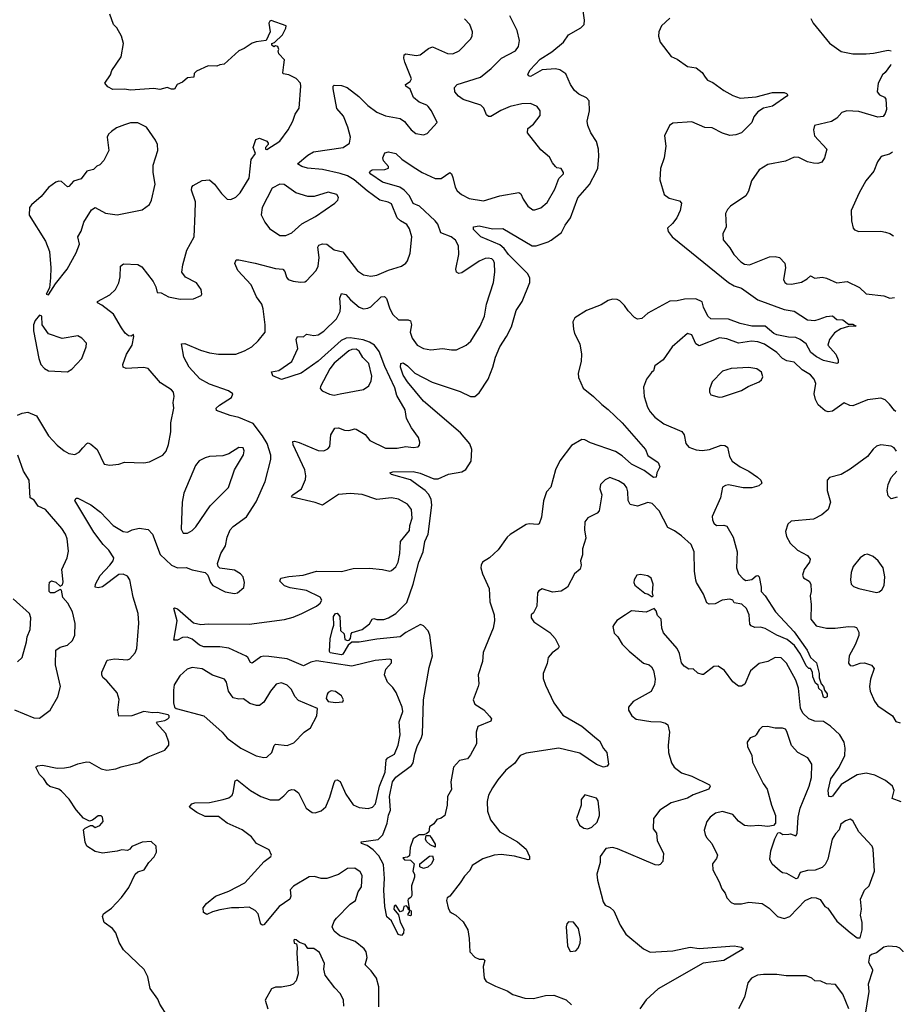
# Model space of a CAD drawing. Extents: x 2057697 to 2160550, y 827490 to 1016834.
# Tile 477 of 509: x 2137939 to 2143969, y 969287 to 976008. Entities that reach past the tile are written whole.
import ezdxf

# ---------------------------------------------------------------- set-up
doc = ezdxf.new("R2010")
doc.units = 0

msp = doc.modelspace()

# ---------------------------------------------------------------- linework, layer by layer
at = {"layer": '0CON20XD'}
for points in [[(2140525, 969897.5), (2140535, 969847.5), (2140559.5, 969799.5), (2140558.8, 969771.2), (2140545, 969756.2), (2140522.7, 969762.7), (2140475, 969856.7), (2140444.1, 969884.1), (2140430, 969955), (2140424.5, 970065), (2140429.1, 970145), (2140421.5, 970241.5), (2140389.8, 970299.8), (2140351.8, 970341.8), (2140310.3, 970370.3), (2140272.5, 970385), (2140270, 970395), (2140385, 970412), (2140416.2, 970443.8), (2140446.8, 970523.2), (2140455, 970576.7), (2140468.9, 970611.1), (2140462.3, 970705), (2140483.7, 970805), (2140505, 970837.3), (2140613.7, 970916.3), (2140623.1, 970935), (2140635.8, 970995.8), (2140654.2, 971054.2), (2140679.5, 971100.5), (2140688.5, 971131.5), (2140694.6, 971365.4), (2140733.8, 971585), (2140755.8, 971665), (2140736.8, 971806.8), (2140726.6, 971836.6), (2140695, 971870.5), (2140675, 971878.8), (2140575, 971823.8), (2140535, 971794.6), (2140375, 971780), (2140255, 971758.1), (2140205, 971758), (2140180.9, 971739.1), (2140145, 971676.4), (2140135, 971672.9), (2140056.7, 971685), (2140052.5, 971695), (2140058.3, 971781.7), (2140073, 971847), (2140082.5, 971875), (2140081.2, 971935), (2140094.3, 971955), (2140105, 971956.5), (2140122.9, 971935), (2140128.5, 971838.5), (2140152.2, 971815), (2140158, 971778), (2140175, 971770.4), (2140187.8, 971772.2), (2140196.6, 971783.4), (2140200.8, 971815), (2140208.8, 971825), (2140275, 971846.2), (2140325.5, 971884.5), (2140345, 971916.7), (2140355, 971921.2), (2140375, 971913.8), (2140424.1, 971914.1), (2140455, 971924), (2140505.5, 971954.5), (2140581.1, 972028.9), (2140623.9, 972155), (2140662.7, 972305), (2140692.5, 972375), (2140704.7, 972445), (2140726.3, 972495), (2140751.4, 972695), (2140745.8, 972735), (2140728.3, 972768.3), (2140705.3, 972795), (2140659.2, 972829.2), (2140605, 972867.2), (2140475, 972903.8), (2140464.3, 972915.7), (2140485, 972921.9), (2140625, 972922.7), (2140672.3, 972912.3), (2140764.7, 972874.7), (2140795, 972874.7), (2140865, 972905.9), (2140955, 972922.3), (2140982.7, 972937.3), (2141020, 972995), (2141023.5, 973075), (2141011.7, 973111.7), (2140948, 973188), (2140695, 973404.3), (2140585, 973535.5), (2140555, 973581.4), (2140537.5, 973635), (2140538.8, 973661.2), (2140555, 973665.8), (2140585, 973645.7), (2140635.5, 973595.5), (2140753.9, 973533.9), (2140945, 973469.6), (2141015, 973435.5), (2141045, 973436.7), (2141075, 973460.5), (2141135.3, 973555), (2141168.2, 973635), (2141185.3, 973705), (2141216, 973774), (2141261.8, 973845), (2141295, 973911.9), (2141327, 974023), (2141368.4, 974085), (2141420, 974215), (2141420.6, 974245), (2141405, 974275.5), (2141275.3, 974405), (2141244.2, 974445), (2141215, 974470.8), (2141085, 974525.6), (2141035.7, 974575), (2141035.8, 974594.2), (2141075, 974601.6), (2141165, 974580.4), (2141235, 974582.7), (2141435.5, 974464.5), (2141463.3, 974465), (2141545, 974490.5), (2141565, 974502.2), (2141635.5, 974555), (2141660.4, 974605), (2141698.5, 974655), (2141748.7, 974791.3), (2141826.7, 974883.3), (2141875.7, 974975), (2141883.3, 974995), (2141890.3, 975075), (2141887.8, 975125), (2141875.3, 975175.3), (2141836.5, 975235), (2141815.6, 975285), (2141812, 975315), (2141826.7, 975385), (2141826, 975455), (2141805.8, 975475), (2141755, 975499.5), (2141725, 975525.6), (2141698.2, 975565), (2141665, 975638.1), (2141625, 975664.5), (2141595, 975673.1), (2141505.3, 975664.7), (2141425, 975621.1), (2141410, 975625), (2141406, 975635), (2141422.9, 975665), (2141490.9, 975739.1), (2141570.5, 975789.5), (2141649.2, 975855), (2141684.4, 975905), (2141767, 975953), (2141791.5, 975975), (2141793.6, 976005), (2141782.2, 976085)], [(2137925, 973308), (2137955, 973322.9), (2137995, 973329.2), (2138054.6, 973304.6), (2138135, 973168), (2138195, 973102.5), (2138241.2, 973065), (2138275, 973047.1), (2138315, 973040.8), (2138345, 973055.8), (2138370.6, 973085), (2138396.7, 973115), (2138405, 973118.6), (2138425, 973110.8), (2138467.5, 973075), (2138514.3, 972974.3), (2138555, 972966.2), (2138615, 972974), (2138655, 972987.5), (2138785, 972982.9), (2138825, 972989.2), (2138915.7, 973034.3), (2138937.9, 973062.1), (2138955, 973107.5), (2138969.4, 973195), (2138971.1, 973255), (2138990.6, 973355), (2138985.8, 973395.8), (2138992.5, 973435), (2138989.2, 973465), (2138975, 973482), (2138899.5, 973529.5), (2138815, 973627.5), (2138783.3, 973633.3), (2138665.9, 973625.9), (2138645.9, 973635.9), (2138642.5, 973655), (2138667.5, 973725), (2138707.5, 973785), (2138718, 973845), (2138715, 973860), (2138702.4, 973847.6), (2138680.6, 973850.6), (2138658.8, 973868.8), (2138633.5, 973903.5), (2138578.8, 973998.8), (2138499.8, 974059.8), (2138470, 974075), (2138470, 974085), (2138555, 974130), (2138593.3, 974165), (2138615, 974212), (2138625, 974253.3), (2138627.5, 974325), (2138648.3, 974341.7), (2138745, 974336.7), (2138771.9, 974321.9), (2138850.2, 974220.2), (2138868, 974185), (2138876, 974146), (2138905, 974143.8), (2138955, 974116.2), (2139035, 974100), (2139125, 974102.5), (2139177.5, 974125), (2139182.5, 974135), (2139177.5, 974165), (2139145, 974212.5), (2139069.5, 974249.5), (2139046, 974285), (2139051.4, 974335), (2139080, 974435), (2139130, 974525), (2139135.5, 974684.5), (2139137.8, 974765), (2139111.4, 974845), (2139114.4, 974865.6), (2139123, 974877), (2139185, 974911.2), (2139235, 974913.8), (2139269.2, 974885), (2139315, 974821.2), (2139355, 974783.3), (2139379.3, 974780.7), (2139413.6, 974796.4), (2139444.1, 974825.9), (2139504.2, 974925), (2139517.4, 975052.6), (2139548.1, 975095), (2139531.8, 975135), (2139550.9, 975189.1), (2139575, 975200), (2139625, 975178.8), (2139633.8, 975165), (2139633.8, 975155), (2139616.7, 975135), (2139616.7, 975125), (2139625, 975120.8), (2139715, 975179.2), (2139770, 975255), (2139802.5, 975315), (2139817.6, 975362.4), (2139845.6, 975405), (2139856.9, 975555), (2139854.3, 975575), (2139825, 975606.8), (2139775, 975630.4), (2139737.7, 975637.7), (2139734, 975645), (2139740.8, 975699.2), (2139746.7, 975735), (2139707.5, 975775), (2139702.5, 975795), (2139707.5, 975805), (2139700, 975825), (2139685, 975830), (2139673, 975823), (2139660, 975835), (2139660, 975845), (2139678.3, 975851.7), (2139732.5, 975905), (2139755, 975950), (2139756.7, 975965), (2139655, 976002.5), (2139645, 975997.5), (2139640, 975985), (2139647.5, 975925), (2139620, 975865), (2139553.6, 975856.4), (2139525, 975846.7), (2139469.7, 975810.3), (2139435, 975795.8), (2139335, 975703.8), (2139305, 975700), (2139285, 975690), (2139225, 975692), (2139145, 975656), (2139130.5, 975639.5), (2139126.7, 975615), (2139085, 975611.2), (2139049.1, 975580.9), (2139013.8, 975565), (2138995.8, 975534.2), (2138975, 975532.9), (2138945, 975544), (2138895, 975530.8), (2138855, 975537.1), (2138695, 975526.7), (2138655, 975534.3), (2138575, 975531.2), (2138540.7, 975550.7), (2138520, 975575), (2138557.7, 975632.3), (2138568.3, 975661.7), (2138632, 975755), (2138646.2, 975845), (2138633.8, 975895), (2138601.7, 975951.7), (2138579.2, 975975), (2138554.4, 976045)], [(2138690, 970345), (2138675, 970336.2), (2138635, 970341.2), (2138605, 970331.4), (2138505, 970319.4), (2138455, 970329.2), (2138397.1, 970367.1), (2138385, 970392.5), (2138375, 970477.5), (2138385, 970490), (2138423, 970507), (2138435, 970507.5), (2138455, 970493.3), (2138485, 970506.2), (2138508.8, 970535), (2138503.8, 970565), (2138495, 970573.8), (2138475, 970573.8), (2138435, 970542.5), (2138415, 970537.5), (2138375, 970556.7), (2138324.6, 970614.6), (2138276.8, 970686.8), (2138225, 970742), (2138205, 970755.7), (2138145, 970773.8), (2138128, 970788), (2138104, 970825), (2138074, 970855), (2138050, 970905), (2138060, 970915), (2138095, 970918), (2138195, 970899.4), (2138245, 970900), (2138285, 970908.6), (2138335, 970929.2), (2138395, 970941.2), (2138415, 970938.8), (2138495, 970894), (2138534.2, 970884.2), (2138595, 970894.2), (2138631.4, 970908.6), (2138755, 970938), (2138815, 970976.2), (2138928.3, 971021.7), (2138957.5, 971055), (2138957.5, 971075), (2138936.2, 971135), (2138872.5, 971205), (2138880, 971215), (2138930, 971225), (2138950, 971235), (2138960, 971245), (2138960, 971255), (2138951.7, 971261.7), (2138878.3, 971278.3), (2138845, 971276.2), (2138785, 971286.2), (2138705, 971255.8), (2138615, 971253.3), (2138608.1, 971295), (2138617, 971367), (2138605, 971413.3), (2138534.3, 971495), (2138507.2, 971517.2), (2138499.6, 971535), (2138499.3, 971555), (2138535, 971635.6), (2138585.7, 971644.3), (2138675, 971637.5), (2138690, 971645), (2138725.8, 971685), (2138739.2, 971715), (2138751.7, 971888.3), (2138747.1, 971955), (2138712.2, 972065), (2138691.2, 972185), (2138675, 972210), (2138645, 972223.2), (2138615, 972220.7), (2138505, 972136.4), (2138475, 972130), (2138453.8, 972135), (2138456.7, 972155), (2138487.3, 972212.7), (2138555, 972283.5), (2138576.2, 972315), (2138580.4, 972335), (2138547, 972387), (2138507.8, 972425), (2138445, 972510), (2138314, 972725), (2138325, 972742.5), (2138335, 972741.2), (2138425, 972695.8), (2138489.2, 972645), (2138575.7, 972555), (2138644.5, 972514.5), (2138675, 972508.8), (2138707.5, 972525), (2138755, 972536.2), (2138815, 972528), (2138845.6, 972495), (2138897.5, 972357.5), (2138975, 972284.5), (2139015, 972265.6), (2139075, 972269.4), (2139115, 972251.4), (2139203.6, 972233.6), (2139222.5, 972215), (2139240, 972165), (2139257.5, 972145), (2139341.2, 972101.2), (2139405, 972091.2), (2139425, 972096.2), (2139468.3, 972131.7), (2139473.8, 972165), (2139463.8, 972205), (2139446.7, 972225), (2139405, 972250), (2139303.8, 972263.8), (2139292.5, 972275), (2139288.8, 972295), (2139311.4, 972365), (2139342.8, 972417.2), (2139354.6, 972475.4), (2139375.4, 972524.6), (2139395, 972548.6), (2139487.5, 972615), (2139552.6, 972717.4), (2139614.5, 972855), (2139653.3, 973005), (2139653.3, 973035), (2139627.7, 973115), (2139596.4, 973166.4), (2139531.2, 973251.2), (2139435, 973292.7), (2139376.1, 973306.1), (2139280.8, 973340.8), (2139280, 973355), (2139302.6, 973377.4), (2139385, 973428), (2139394.2, 973455), (2139364, 973475), (2139235, 973520), (2139167.4, 973557.4), (2139094.3, 973635), (2139058, 973705), (2139043.8, 973795), (2139065, 973798.6), (2139171.8, 973751.8), (2139235, 973733.6), (2139295.4, 973725.4), (2139413.3, 973725), (2139472.6, 973747.4), (2139522, 973775), (2139565.8, 973815), (2139614.2, 973875), (2139614.4, 973925), (2139600.4, 974035), (2139590.9, 974065), (2139555.6, 974115), (2139518.2, 974198.2), (2139426.7, 974295), (2139406.4, 974343.6), (2139415, 974367.5), (2139435, 974368.8), (2139546.6, 974346.6), (2139685, 974308.5), (2139734.4, 974304.4), (2139749.1, 974289.1), (2139759.3, 974249.3), (2139772, 974235), (2139805, 974221.9), (2139855, 974216), (2139885, 974218.8), (2139895, 974226.2), (2139961.4, 974295), (2139975.6, 974325.6), (2139982.1, 974385), (2139972.3, 974455), (2139980.7, 974469.3), (2140005, 974478.2), (2140035, 974475.7), (2140085, 974436.2), (2140143.6, 974423.6), (2140245, 974292.9), (2140285, 974267.1), (2140335, 974258.1), (2140375, 974264.5), (2140455, 974298.1), (2140544.2, 974325.8), (2140573.9, 974346.1), (2140585, 974362.5), (2140602.9, 974415), (2140615.5, 974525), (2140599.8, 974579.8), (2140580.2, 974610.2), (2140537.1, 974635), (2140515.6, 974655), (2140475, 974750), (2140453.1, 974763.1), (2140396.8, 974776.8), (2140309, 974839), (2140222.1, 974915), (2140175, 974941.2), (2140125, 974958), (2140005, 974985.8), (2139903.3, 974995), (2139864, 975005), (2139834, 975025), (2139905, 975083.3), (2139944.1, 975105.9), (2140145.5, 975134.5), (2140188.8, 975165), (2140195.7, 975205), (2140178.6, 975275), (2140149.3, 975349.3), (2140102.1, 975402.1), (2140076.9, 975535), (2140078.6, 975555), (2140085, 975560.6), (2140135, 975558.3), (2140174.4, 975545), (2140254, 975484), (2140315, 975421.4), (2140375, 975375.7), (2140435, 975351.9), (2140534.4, 975334.4), (2140565, 975312.5), (2140581.7, 975291.7), (2140611.2, 975255), (2140641.7, 975231.7), (2140695, 975221.2), (2140719.5, 975230.5), (2140788.8, 975305), (2140750, 975385), (2140725.9, 975415.9), (2140716.7, 975425), (2140664.5, 975444.5), (2140626.4, 975476.4), (2140603.1, 975533.1), (2140574, 975555), (2140572, 975565), (2140603.1, 975585), (2140612.7, 975605), (2140567, 975717), (2140560, 975745), (2140562.2, 975767.8), (2140575, 975775.6), (2140644.5, 975764.5), (2140672.4, 975767.6), (2140728.5, 975811.5), (2140755, 975822.5), (2140857.9, 975777.9), (2140895, 975774.3), (2140938, 975795), (2141016, 975875), (2141026, 975895), (2141028, 975925), (2141011.2, 975975), (2140974.5, 976014.5)], [(2142375, 976017.8), (2142318.6, 975965), (2142300, 975925), (2142299.2, 975895), (2142310, 975855), (2142385, 975756.7), (2142425, 975738.8), (2142495, 975688.8), (2142555, 975678.8), (2142595, 975647.5), (2142616.7, 975615), (2142632.5, 975595), (2142668.8, 975578.8), (2142743.6, 975523.6), (2142805, 975490), (2142855, 975471.9), (2142965, 975481.9), (2143075, 975510), (2143155, 975510), (2143172.5, 975505), (2143180, 975495), (2143173.3, 975485), (2143075, 975417.5), (2143015, 975404.7), (2142975, 975378), (2142947.9, 975345), (2142935, 975306.7), (2142865, 975236.2), (2142825, 975220.8), (2142785, 975217.5), (2142735, 975234), (2142665, 975269.6), (2142615, 975272.9), (2142525, 975311.4), (2142395, 975302.5), (2142373.8, 975285), (2142339.4, 975215), (2142348.6, 975145), (2142335.8, 975065), (2142312.5, 974992.5), (2142306.9, 974915), (2142336, 974815), (2142370.3, 974790.3), (2142441.7, 974771.7), (2142456.1, 974756.1), (2142446, 974705), (2142423.8, 974655), (2142393.9, 974616.1), (2142360, 974585), (2142363, 974563), (2142392.5, 974525), (2142775, 974214.6), (2142815, 974191.5), (2142864.2, 974175), (2142975.2, 974095.2), (2143155, 974028.7), (2143225, 974018.4), (2143315, 973958.5), (2143365, 973953.6), (2143395.4, 973964.6), (2143445, 973981.4), (2143485, 973985.7), (2143515, 973961.2), (2143555, 973958), (2143595, 973928.8), (2143625, 973928.8), (2143647.5, 973915), (2143595, 973912.9), (2143541.5, 973898.5), (2143500.1, 973869.9), (2143464.4, 973825), (2143454.4, 973785), (2143508.9, 973725), (2143524.2, 973685), (2143523.6, 973666.4), (2143515, 973661.2), (2143425, 973680.9), (2143376.1, 973706.1), (2143336.7, 973735), (2143305.2, 973795.2), (2143265.7, 973825.7), (2143235, 973837.4), (2143185, 973840), (2143105, 973855.8), (2143084.7, 973865), (2143025, 973916.5), (2142935, 973914.8), (2142855, 973934.1), (2142775, 973962.5), (2142655, 973966.2), (2142633.8, 973983.8), (2142606.3, 974046.3), (2142595, 974081.5), (2142552.8, 974102.8), (2142475, 974100.4), (2142425, 974088.2), (2142375, 974085.7), (2142224.7, 974005.3), (2142185, 973967.8), (2142155, 973964.4), (2142134.6, 973974.6), (2142090.1, 974020.1), (2142066.3, 974056.3), (2142035, 974088.5), (2142015, 974097.7), (2141985, 974099.1), (2141955, 974091.5), (2141907.6, 974062.4), (2141807.4, 974022.6), (2141727.9, 973972.1), (2141714.6, 973945.4), (2141717.5, 973895), (2141725.6, 973865), (2141760.5, 973795), (2141773.5, 973725), (2141770.5, 973675), (2141748.9, 973595), (2141751.9, 973565), (2141783.3, 973493.3), (2141855.5, 973435.5), (2141910.9, 973380.9), (2141955, 973347.5), (2142049.2, 973255), (2142210, 973075), (2142225, 973034), (2142296.7, 972985), (2142306.7, 972955), (2142287.5, 972915), (2142282.5, 972885), (2142265, 972882.9), (2142201.2, 972931.2), (2142115, 972972.7), (2142051, 973031), (2142005, 973059.2), (2141835, 973119.2), (2141795, 973140), (2141775, 973141.1), (2141705, 973100.5), (2141624.3, 972995.7), (2141594.5, 972934.5), (2141563.6, 972816.4), (2141534.5, 972785), (2141514.4, 972724.4), (2141498.7, 972611.3), (2141483.9, 972566.1), (2141475, 972561.2), (2141415, 972565.8), (2141395, 972560.8), (2141285, 972494), (2141265, 972476.2), (2141205, 972390), (2141145.4, 972334.6), (2141097.5, 972305), (2141087.8, 972285), (2141086.5, 972265), (2141098.2, 972225), (2141142.3, 972125), (2141146.9, 972035), (2141176.4, 971945), (2141180, 971905), (2141170, 971855), (2141100.9, 971689.1), (2141096.1, 971626.1), (2141067.5, 971535), (2141072, 971475), (2141068, 971455), (2141033.3, 971365), (2141044.6, 971334.6), (2141106.8, 971296.8), (2141145, 971253.8), (2141158.8, 971235), (2141155, 971220), (2141065, 971183.3), (2141054.4, 971145), (2141055.8, 971065), (2141015, 970990), (2140995, 970963.3), (2140940.2, 970949.8), (2140898.2, 970905), (2140880.9, 970805), (2140886.4, 970753.6), (2140859.2, 970705), (2140857.1, 970645), (2140840, 970575), (2140815, 970557.5), (2140785, 970547.5), (2140765, 970517.5), (2140735, 970497.5), (2140730, 970465), (2140718.3, 970451.7), (2140697.5, 970442.5), (2140665, 970443.3), (2140624.3, 970415.7), (2140603.9, 970356.1), (2140598.8, 970301.2), (2140585, 970290), (2140553, 970287), (2140565, 970272.5), (2140605, 970270), (2140630, 970245), (2140622.5, 970195), (2140632.5, 970175), (2140632.5, 970155), (2140612.5, 970095), (2140615, 970030), (2140607.5, 970015), (2140590, 970005), (2140587.5, 969995), (2140600, 969930), (2140610, 969925), (2140610, 969895), (2140605, 969890), (2140590, 969895), (2140590, 969905), (2140600, 969915), (2140600, 969930), (2140590, 969935), (2140590, 969945), (2140578.3, 969958.3), (2140560, 969955), (2140552.5, 969925), (2140535, 969917.5), (2140505, 969962.5), (2140495, 969957.5), (2140491.2, 969935), (2140525, 969897.5)], [(2141285, 975415.8), (2141222.1, 975387.9), (2141155, 975348), (2141137.7, 975347.7), (2141125, 975358.8), (2141105.6, 975405), (2141085, 975424.4), (2140965, 975463.8), (2140933.3, 975485), (2140908.1, 975515), (2140906.2, 975545), (2140923.8, 975565), (2141082.5, 975615), (2141156.9, 975675), (2141227.1, 975745), (2141322.9, 975795), (2141342.9, 975825), (2141348.6, 975865), (2141334.2, 975935), (2141284.3, 976035)], [(2143336.7, 976015), (2143353.8, 975985), (2143465, 975848.8), (2143545, 975790.8), (2143625, 975774.2), (2143715, 975774.3), (2143765, 975778.6), (2143865, 975800), (2143885.4, 975796.4)], [(2143886.6, 975701.3), (2143882.4, 975697.6), (2143845, 975646.7), (2143827.7, 975632.3), (2143796.7, 975575), (2143791.2, 975515), (2143806, 975495), (2143839.8, 975479.8), (2143848.5, 975465), (2143853.3, 975395), (2143845, 975366.7), (2143831.9, 975348.1), (2143795, 975343.1), (2143665, 975381.8), (2143584.3, 975385.7), (2143550, 975375), (2143514.3, 975335.7), (2143477.7, 975312.3), (2143363.8, 975285), (2143356.2, 975255), (2143363.8, 975215), (2143446, 975125), (2143431.2, 975065), (2143412.5, 975035), (2143385, 975025.8), (2143355, 975028.5), (2143315, 975038.5), (2143255, 975066.8), (2143225, 975068.8), (2143165, 975042.5), (2143045, 975019.2), (2142985, 974984), (2142933.2, 974906.8), (2142913, 974837), (2142893.8, 974805), (2142790, 974735), (2142767.9, 974712.1), (2142755.8, 974684.2), (2142760.6, 974595), (2142737.1, 974545), (2142739.2, 974505), (2142785, 974451.2), (2142812.5, 974405), (2142860, 974355), (2142885, 974340), (2142920, 974335), (2143055, 974388.1), (2143095, 974392.5), (2143124.2, 974384.2), (2143160, 974345), (2143163.8, 974315), (2143151.2, 974235), (2143161.2, 974215), (2143175, 974204), (2143205, 974202.9), (2143274.4, 974215.6), (2143312.2, 974237.8), (2143335, 974260), (2143365, 974243.3), (2143415, 974249.5), (2143445, 974243.2), (2143515, 974212.7), (2143585, 974221.2), (2143670.7, 974180.7), (2143715, 974137.1), (2143835, 974121.9), (2143877.1, 974107.1), (2143908.2, 974112.3)], [(2140388.8, 969268.8), (2140390.5, 969405), (2140373.3, 969465), (2140337.8, 969515), (2140296.9, 969555), (2140310, 969605), (2140303.8, 969643.8), (2140289.2, 969665), (2140227.1, 969715), (2140122.9, 969755), (2140084.4, 969785), (2140070.5, 969815), (2140085, 969853.8), (2140100.8, 969875), (2140195, 969971.2), (2140231.2, 969995), (2140248.8, 970055), (2140271.7, 970088.3), (2140275.8, 970165.8), (2140261.2, 970191.2), (2140225, 970215.7), (2140175, 970214.2), (2140115, 970172.9), (2140035, 970146), (2139995, 970146.2), (2139949.7, 970159.7), (2139915, 970156.7), (2139806.2, 970093.8), (2139785, 970067.5), (2139789.4, 970025), (2139782.5, 970005), (2139708.5, 969955), (2139605, 969828), (2139595, 969826.2), (2139584.4, 969834.4), (2139565.7, 969905), (2139546.1, 969926.1), (2139505, 969948.6), (2139435, 969944.4), (2139385, 969944.3), (2139305, 969931.1), (2139255, 969918.1), (2139215, 969900), (2139193, 969913), (2139190, 969945), (2139212.5, 969975), (2139275, 970025.6), (2139365, 970058.8), (2139474.5, 970115), (2139608.1, 970261.9), (2139653.3, 970295), (2139656.7, 970305), (2139641.2, 970341.2), (2139554.2, 970384.2), (2139519.7, 970429.7), (2139457.6, 970477.6), (2139353.6, 970523.6), (2139295, 970568), (2139205, 970569.2), (2139146.7, 970595), (2139100.7, 970630.7), (2139097.5, 970635), (2139114, 970655), (2139135, 970662.5), (2139235, 970664.2), (2139327.5, 970685), (2139365, 970697.1), (2139388, 970715), (2139396.6, 970733.4), (2139408.3, 970811.7), (2139422, 970818), (2139515, 970745.7), (2139585, 970705.8), (2139647.3, 970682.7), (2139706.6, 970683.4), (2139740.9, 970709.1), (2139775, 970746), (2139795, 970753.8), (2139815, 970750), (2139840.5, 970730.5), (2139894.5, 970624.5), (2139935, 970596.2), (2139955.9, 970594.1), (2139995, 970606.2), (2140028, 970635), (2140055, 970700), (2140085, 970800), (2140095, 970816.2), (2140105, 970820), (2140126.6, 970806.6), (2140165, 970720), (2140215, 970649.2), (2140255, 970629.4), (2140317.5, 970622.5), (2140347.3, 970632.7), (2140366.7, 970655), (2140393.9, 970776.1), (2140431.8, 970871.8), (2140438.8, 970955), (2140450.6, 970969.4), (2140495.7, 970995), (2140521.8, 971055), (2140535.7, 971125.7), (2140527.5, 971215), (2140554.3, 971285), (2140549.4, 971315), (2140507.3, 971415), (2140485, 971450), (2140448.6, 971485), (2140428, 971535), (2140438, 971575), (2140475, 971617.5), (2140475, 971637.5), (2140463.3, 971643.3), (2140364.4, 971634.4), (2140205, 971595.4), (2139965, 971632.2), (2139925, 971622.5), (2139875, 971596.4), (2139765, 971645.2), (2139639.5, 971660.5), (2139605, 971663.3), (2139585, 971657.9), (2139525, 971614.3), (2139515, 971619.2), (2139495.6, 971655), (2139485, 971662.5), (2139365, 971716.9), (2139305, 971725.8), (2139195, 971726.7), (2139165, 971738.5), (2139115, 971778.9), (2139081.7, 971791.7), (2139049.4, 971790.6), (2139015, 971772.9), (2138991.7, 971771.7), (2139014.3, 971905), (2138991.7, 971988.3), (2138995, 971992.5), (2139015, 971986), (2139125, 971891.4), (2139175, 971878.9), (2139225, 971883.3), (2139505, 971880.9), (2139745, 971912.9), (2139805, 971930), (2139865, 971953.3), (2139963.8, 972005), (2139988.8, 972025), (2140001.2, 972045), (2139988.8, 972065), (2139895, 972111.5), (2139785, 972128.5), (2139745, 972143.3), (2139713.8, 972175), (2139720, 972195), (2139775, 972207.3), (2139872.5, 972215), (2139965, 972243.6), (2140135, 972241.5), (2140215, 972261.9), (2140325, 972263.1), (2140415, 972255.8), (2140464.3, 972244.3), (2140475, 972247.5), (2140505, 972274), (2140521.9, 972305), (2140533.1, 972365), (2140538.6, 972445), (2140598.7, 972521.3), (2140601.5, 972555), (2140618.2, 972605), (2140612.9, 972665), (2140585, 972700.8), (2140525, 972734.3), (2140475, 972744.3), (2140375, 972732), (2140275, 972767.1), (2140195, 972773.5), (2140115, 972767.5), (2140005, 972693.1), (2139955, 972712.5), (2139797.5, 972747.5), (2139794, 972755), (2139802, 972765), (2139862.5, 972805), (2139889.2, 972869.2), (2139892.5, 972895), (2139885.6, 972935), (2139805.8, 973105), (2139801.7, 973128.3), (2139815, 973130.8), (2139845, 973122.5), (2139975, 973068.1), (2140014.2, 973065.8), (2140041.7, 973078.3), (2140055.6, 973094.4), (2140062.5, 973175), (2140090.5, 973219.5), (2140115, 973222.9), (2140155, 973205.7), (2140185, 973204.3), (2140225, 973215.8), (2140235, 973212.5), (2140295.4, 973175.4), (2140328.8, 973135), (2140435, 973082), (2140515, 973082), (2140575, 973094.2), (2140625, 973088), (2140658, 973092), (2140667, 973103), (2140668.8, 973125), (2140660, 973155), (2140612.4, 973222.4), (2140578.6, 973285), (2140570, 973345), (2140513.1, 973443.1), (2140498.8, 973495), (2140431.2, 973641.2), (2140392.5, 973742.5), (2140359.2, 973785), (2140325, 973806.7), (2140282.2, 973822.2), (2140195, 973837.2), (2140165.7, 973834.3), (2140132.3, 973817.7), (2139975, 973676.7), (2139860, 973595), (2139725, 973551.2), (2139667, 973577), (2139657.5, 973605), (2139707.5, 973612.5), (2139795.7, 973675), (2139836.6, 973763.4), (2139825.8, 973824.2), (2139833.6, 973846.4), (2139875, 973843.8), (2139895, 973861.2), (2139945, 973851.5), (2139975, 973857.3), (2140015, 973882.7), (2140100, 973965), (2140124.7, 974015.3), (2140128.2, 974045), (2140122.6, 974107.4), (2140135, 974139.2), (2140165, 974132.5), (2140196.5, 974095), (2140255, 974044.4), (2140284.5, 974034.5), (2140315, 974037.8), (2140335, 974047.8), (2140405, 974115.5), (2140429.4, 974119.4), (2140442.5, 974105), (2140465.8, 974034.2), (2140486.1, 973996.1), (2140525, 973960), (2140588.8, 973958.8), (2140605, 973952), (2140611.5, 973925), (2140604.5, 973875), (2140617.3, 973835), (2140650.8, 973785), (2140695, 973762.5), (2140745, 973754.5), (2140825, 973764.2), (2140885, 973754.2), (2140920, 973755), (2140985, 973785.8), (2141017.6, 973812.4), (2141081.9, 973915), (2141110.6, 973985), (2141123.5, 974065), (2141171.1, 974215), (2141180.4, 974285), (2141179.1, 974345), (2141172.2, 974365), (2141160.8, 974375), (2141135, 974380.8), (2141115, 974377.1), (2141075, 974359.5), (2140955, 974280), (2140935, 974274.2), (2140920, 974285), (2140914.2, 974305), (2140934.5, 974405), (2140933.7, 974463.7), (2140913.1, 974503.1), (2140884.2, 974525), (2140813.3, 974553.3), (2140791.6, 974611.6), (2140774.5, 974635), (2140666.2, 974735), (2140625, 974753.8), (2140598.6, 974805), (2140563.2, 974845), (2140534, 974864), (2140415, 974899.3), (2140335, 974953.5), (2140326.9, 974965), (2140330.6, 974975), (2140345, 974982.3), (2140430, 974985), (2140455.5, 974994.5), (2140455.7, 975005), (2140422.2, 975045), (2140417.1, 975065), (2140431.7, 975098.3), (2140455, 975105.6), (2140505, 975093.5), (2140546.5, 975056.5), (2140623.2, 975003.2), (2140685, 974964.6), (2140775, 974924.4), (2140815, 974923.3), (2140875, 974964.2), (2140885, 974956), (2140895, 974931.2), (2140911.5, 974865), (2140925, 974840), (2140954, 974815), (2141005, 974787.5), (2141105, 974771.9), (2141215, 974805.6), (2141345, 974829.2), (2141359.7, 974819.7), (2141375, 974783.3), (2141406.2, 974735), (2141439.5, 974709.5), (2141455, 974709.2), (2141495.5, 974724.5), (2141539.3, 974760.7), (2141589.9, 974850.1), (2141616.9, 974923.1), (2141650, 974955), (2141650, 974965), (2141635, 974992.5), (2141605, 974996.7), (2141595, 975006.2), (2141575, 975030), (2141555, 975068.8), (2141495, 975118.8), (2141403.8, 975235), (2141405.8, 975265), (2141445.6, 975295), (2141490, 975355), (2141491.2, 975385), (2141470, 975415), (2141425, 975435.8), (2141365, 975432.5), (2141285, 975415.8)], [(2138135, 974130), (2138182.5, 974205), (2138263.3, 974305), (2138325, 974417.5), (2138346, 974475), (2138336.2, 974525), (2138357.5, 974565), (2138375.8, 974625), (2138429.1, 974710.9), (2138455, 974726.2), (2138525, 974688), (2138603.6, 974676.4), (2138775, 974710), (2138823.9, 974746.1), (2138838.8, 974775), (2138864.2, 974885.8), (2138850.8, 974965), (2138849.2, 975015), (2138882, 975115), (2138878.8, 975155), (2138866.2, 975185), (2138803.8, 975275), (2138745, 975304.2), (2138695, 975304), (2138655, 975290.8), (2138600.3, 975269.7), (2138565.8, 975244.2), (2138545, 975227.5), (2138536.2, 975205), (2138546.2, 975115), (2138513.6, 975046.4), (2138485, 975017.5), (2138465, 975007.5), (2138443.6, 974986.4), (2138396.4, 974973.6), (2138357.7, 974922.3), (2138305, 974906.7), (2138275, 974870), (2138265, 974866.7), (2138225, 974903.8), (2138205, 974906.2), (2138185, 974898.8), (2138135, 974863.3), (2138085, 974801.2), (2138018.8, 974745), (2138006.2, 974725), (2138004, 974674), (2138114.3, 974495), (2138141.4, 974425), (2138152, 974315), (2138150, 974245), (2138141.7, 974178.3), (2138120, 974135), (2138135, 974130)], [(2143894.7, 975104), (2143875, 975089.2), (2143825, 975076), (2143813, 975067), (2143793.2, 975036.8), (2143768.6, 974975), (2143712.8, 974907.2), (2143667.5, 974825), (2143613.8, 974705), (2143616.2, 974635), (2143627.5, 974585), (2143635, 974572.5), (2143665, 974561.2), (2143815, 974564.2), (2143847.3, 974557.3), (2143877.7, 974547.7), (2143902.5, 974531.7)], [(2139755, 974534.2), (2139795, 974552.5), (2139864.6, 974615.4), (2139956.7, 974665), (2140090, 974755), (2140108.8, 974775), (2140113.3, 974795), (2140103.3, 974815), (2140045, 974830), (2139947.9, 974802.1), (2139905, 974800), (2139823.3, 974825), (2139742.7, 974882.7), (2139715, 974884.2), (2139661.7, 974858.3), (2139594, 974725), (2139586.2, 974675), (2139611.2, 974625), (2139643.6, 974583.6), (2139714.2, 974534.2), (2139755, 974534.2)], [(2138265, 973603.8), (2138295, 973622.5), (2138362.5, 973695), (2138393.3, 973775), (2138395, 973800), (2138363.9, 973833.9), (2138335, 973850), (2138227.7, 973832.3), (2138135, 973863.3), (2138092.5, 973925), (2138090, 973985), (2138075, 973990), (2138043.3, 973955), (2138034.1, 973925.9), (2138033.3, 973885), (2138070, 973695), (2138084, 973655), (2138107.3, 973627.3), (2138135, 973610.8), (2138265, 973603.8)], [(2143918.7, 973332.7), (2143909.2, 973339.2), (2143875, 973384.4), (2143845, 973412.5), (2143815, 973424.3), (2143725, 973413.5), (2143625, 973371.9), (2143604.3, 973374.3), (2143565, 973392.9), (2143485, 973336), (2143455, 973332), (2143435, 973338), (2143388.7, 973378.7), (2143368.6, 973415), (2143360.5, 973455), (2143371.5, 973525), (2143359.5, 973555), (2143335, 973584.4), (2143277.8, 973617.8), (2143225, 973670.8), (2143175, 973679.4), (2143145, 973695.5), (2143105.7, 973735.7), (2143021.9, 973791.9), (2142975, 973809.2), (2142932.7, 973812.7), (2142845, 973799.1), (2142765, 973829.5), (2142715, 973835.5), (2142575, 973780.8), (2142552, 973795), (2142525, 973856.7), (2142495, 973866.2), (2142392, 973775), (2142330, 973685), (2142273.8, 973645), (2142265, 973610), (2142250, 973600), (2142216, 973555), (2142195, 973500), (2142200.8, 973435), (2142223.4, 973363.4), (2142240.7, 973330.7), (2142274, 973295), (2142335, 973248), (2142457.4, 973197.4), (2142474.3, 973175), (2142485.7, 973115), (2142505, 973090.8), (2142555, 973071.9), (2142595, 973066.7), (2142647, 973073), (2142725, 973104.2), (2142750.5, 973100.5), (2142768.8, 973088.8), (2142782.5, 973025), (2142800, 972995), (2142855, 972955.7), (2142915, 972927.1), (2142973.3, 972885), (2142996.2, 972865), (2143003.3, 972845), (2142983.9, 972826.1), (2142935, 972813.3), (2142875, 972813.1), (2142775, 972831.8), (2142755, 972828.5), (2142735, 972815.7), (2142720.8, 972745), (2142665, 972617.5), (2142666, 972594), (2142675, 972570.8), (2142693.8, 972555), (2142745, 972557.5), (2142765, 972550), (2142807.1, 972475), (2142835.5, 972375), (2142830.9, 972265), (2142845, 972224.2), (2142875, 972190), (2142895, 972180), (2142935, 972187.5), (2142965, 972210.6), (2142975, 972212.9), (2142985, 972205.7), (2142998.8, 972135), (2142997.8, 972105), (2143025.3, 972075.3), (2143096.5, 971965), (2143225, 971828.9), (2143313.5, 971705), (2143334.7, 971654.7), (2143376.9, 971616.9), (2143394.4, 971545), (2143394.2, 971515), (2143409.2, 971475), (2143424.4, 971455), (2143430.2, 971430.2), (2143449.6, 971405), (2143448.6, 971385), (2143435, 971378), (2143425, 971382.5), (2143413.1, 971423.1), (2143393.4, 971443.4), (2143386.7, 971465), (2143369.2, 971479.2), (2143352.1, 971522.1), (2143348.8, 971555), (2143335, 971580), (2143325, 971580), (2143305, 971596.7), (2143267.6, 971677.6), (2143226.3, 971736.3), (2143176.1, 971776.1), (2143105, 971806), (2143025, 971851.8), (2142995, 971860.5), (2142955, 971858.6), (2142929.4, 971869.4), (2142922.2, 971882.2), (2142916.8, 971945), (2142898.5, 971988.5), (2142867.4, 972017.4), (2142815, 972026.2), (2142805.6, 972045), (2142785, 972052.1), (2142732.5, 972045), (2142685, 972021.4), (2142645, 972018), (2142628.1, 972028.1), (2142606.3, 972086.3), (2142557.8, 972165), (2142552.6, 972182.6), (2142543.9, 972243.9), (2142540.4, 972375), (2142521.1, 972425), (2142455, 972484.4), (2142407.9, 972517.9), (2142361.2, 972541.2), (2142303.1, 972655), (2142255, 972706.2), (2142225, 972711.2), (2142155, 972686.2), (2142105, 972697.5), (2142091.2, 972725), (2142089.2, 972785), (2142081.7, 972811.7), (2142065, 972834), (2142025, 972860.8), (2141965, 972882.5), (2141935, 972866.7), (2141902.5, 972835), (2141896.7, 972805), (2141911.2, 972765), (2141893.8, 972655), (2141879.7, 972640.3), (2141815, 972608), (2141795, 972580), (2141793.8, 972525), (2141801.7, 972468.3), (2141780, 972395), (2141778.6, 972355), (2141765.8, 972315), (2141769.4, 972285), (2141762.7, 972257.3), (2141726, 972225), (2141676.7, 972135), (2141635, 972106.7), (2141575, 972100), (2141505, 972122.5), (2141480.7, 972109.3), (2141472.5, 972095), (2141468.8, 972005), (2141445, 971960), (2141430, 971945), (2141430, 971925), (2141447, 971897), (2141556.7, 971825), (2141593.6, 971783.6), (2141619.3, 971729.3), (2141613.8, 971715), (2141573.2, 971686.8), (2141546, 971655), (2141537.3, 971612.7), (2141511.2, 971545), (2141511.7, 971511.7), (2141526.2, 971465), (2141583.3, 971345), (2141645, 971260.8), (2141775.9, 971185.9), (2141875, 971101.4), (2141895.7, 971085), (2141923.4, 971033.4), (2141946.2, 971005), (2141956.2, 970925), (2141948.8, 970911.2), (2141923.6, 970906.4), (2141875, 970923.1), (2141761.4, 971001.4), (2141617.5, 971035), (2141395, 971001.4), (2141354.4, 970985.6), (2141315, 970930), (2141256.7, 970885), (2141200.9, 970819.1), (2141165.6, 970764.4), (2141138, 970715), (2141128.3, 970671.7), (2141132, 970605), (2141152, 970545), (2141216, 970465), (2141335, 970395.6), (2141394, 970345), (2141417.1, 970295), (2141416.7, 970275), (2141408, 970272), (2141315, 970298.1), (2141225, 970309.1), (2141177.5, 970305), (2141100.5, 970279.5), (2141027.5, 970235), (2141010.5, 970199.5), (2140975, 970161.2), (2140945.8, 970115), (2140874.2, 970025.8), (2140855, 970012.5), (2140851.2, 969995), (2140862.5, 969945), (2140875, 969921.2), (2140885, 969910), (2140915.8, 969895.8), (2140965, 969850), (2140995.9, 969795.9), (2141007.1, 969735), (2141010.8, 969645), (2141045, 969609.2), (2141075, 969595.7), (2141104.2, 969594.2), (2141112, 969585), (2141101.9, 969545), (2141102.9, 969515), (2141109.2, 969465), (2141122.8, 969442.8), (2141185, 969410.5), (2141265, 969379.5), (2141305, 969354.5), (2141385, 969328.1), (2141445, 969326.9), (2141527.7, 969347.7), (2141585, 969350), (2141667.7, 969317.7), (2141705, 969282)], [(2140085, 973445.7), (2140125, 973453.3), (2140285, 973483.3), (2140320.8, 973509.2), (2140338.1, 973541.9), (2140341.2, 973575), (2140320.9, 973660.9), (2140280.8, 973700.8), (2140254.4, 973745), (2140235, 973757.7), (2140205, 973755.9), (2140185, 973747.7), (2140085, 973663.1), (2140056, 973625), (2139992, 973505), (2139990, 973490), (2140003.3, 973475), (2140052.4, 973452.4), (2140085, 973445.7)], [(2142711.7, 973431.7), (2142735, 973433.8), (2142865, 973476), (2142910, 973505), (2142984.4, 973535.6), (2143000.3, 973549.7), (2143009.1, 973570.9), (2143001.7, 973601.7), (2142970, 973625), (2142915, 973633.5), (2142795, 973625.7), (2142735, 973608.8), (2142663.3, 973535), (2142646.7, 973485), (2142646.7, 973465), (2142655, 973447.5), (2142711.7, 973431.7)], [(2139055, 972502), (2139085, 972502.9), (2139115, 972520), (2139140, 972545), (2139239.7, 972690.3), (2139362.9, 972815), (2139404.1, 972935.9), (2139465, 973036.7), (2139470.6, 973065), (2139463.3, 973085), (2139435, 973086.9), (2139365, 973044.2), (2139325, 973030), (2139235, 973026), (2139205, 973018), (2139164.4, 972995.6), (2139138, 972965), (2139059.4, 972775), (2139047.1, 972715), (2139039.7, 972529.7), (2139055, 972502)], [(2143922.4, 973063.4), (2143905.5, 973085.5), (2143885, 973095.8), (2143815, 973105.7), (2143785, 973095.8), (2143763.2, 973076.8), (2143724.5, 973025.5), (2143605, 972939.2), (2143545, 972904), (2143465, 972882.5), (2143450, 972865), (2143448.8, 972795), (2143471.2, 972715), (2143456.2, 972665), (2143412.6, 972627.4), (2143355, 972599.1), (2143203.3, 972585), (2143180.8, 972565), (2143164, 972515), (2143170.6, 972480.6), (2143196, 972435), (2143245.7, 972385.7), (2143315, 972350.8), (2143334, 972325), (2143329.2, 972305), (2143291.2, 972255), (2143280, 972215), (2143287, 972197), (2143325.8, 972175.8), (2143338.8, 972155), (2143340, 972105), (2143334, 972075), (2143339.1, 972015), (2143336.9, 971915), (2143375, 971869.4), (2143445, 971854.4), (2143504.5, 971854.5), (2143595, 971865.6), (2143635, 971864.4), (2143648.2, 971858.2), (2143665, 971826.2), (2143666.2, 971805), (2143640.6, 971739.4), (2143600, 971665), (2143594.2, 971614.2), (2143605, 971600), (2143625, 971596.7), (2143675, 971615.6), (2143705, 971616.7), (2143750.9, 971600.9), (2143769.2, 971579.2), (2143744.5, 971505), (2143737.1, 971455), (2143742.9, 971425), (2143772.9, 971355), (2143794.3, 971325), (2143895, 971255.8), (2143917.9, 971217.9), (2143947.5, 971208.2)], [(2137903, 971297), (2138035, 971242.9), (2138075, 971239.2), (2138146.2, 971293.8), (2138200, 971385), (2138217.1, 971455), (2138183.9, 971605), (2138186.4, 971703.6), (2138215, 971725.6), (2138265, 971737.5), (2138299.8, 971770.2), (2138315.7, 971805.7), (2138317.5, 971885), (2138298.2, 971965), (2138268.2, 972025), (2138232.6, 972062.6), (2138225, 972113.3), (2138215, 972119.3), (2138175.2, 972094.8), (2138150, 972095), (2138139.4, 972105), (2138138.9, 972145), (2138142.7, 972167.3), (2138155, 972176.5), (2138185, 972168.2), (2138215, 972141.3), (2138230.4, 972149.6), (2138235, 972170), (2138226.2, 972255), (2138262.2, 972335), (2138270.9, 972380.9), (2138261.8, 972465), (2138250.9, 972495), (2138225.4, 972535), (2138115.3, 972665.3), (2138065, 972688.2), (2138037.6, 972727.6), (2138011, 972745), (2138002.5, 972865), (2137965.4, 972925), (2137925.6, 973035)], [(2143926.7, 972747.6), (2143885, 972738), (2143865, 972756.7), (2143857.8, 972795), (2143864.5, 972835), (2143886.6, 972883.4), (2143924.2, 972927)], [(2143785, 972097.5), (2143805, 972102.5), (2143822.5, 972115), (2143838.8, 972145), (2143842, 972205), (2143831.2, 972265), (2143796.7, 972315), (2143764.1, 972344.1), (2143725, 972358.8), (2143705, 972353.8), (2143675, 972334), (2143627.1, 972275), (2143611.9, 972235), (2143607.5, 972185), (2143612, 972155), (2143628.8, 972138.8), (2143665, 972124), (2143785, 972097.5)], [(2142255, 972067.5), (2142262.5, 972075), (2142257.5, 972095), (2142262, 972155), (2142248, 972195), (2142225, 972212.5), (2142175, 972220), (2142151.2, 972215), (2142132, 972185), (2142130, 972165), (2142137.7, 972147.7), (2142205, 972093.3), (2142227, 972087), (2142255, 972067.5)], [(2137925, 971623.8), (2137955, 971653.3), (2137985, 971760), (2137988.8, 971795), (2138011.2, 971845), (2138015.9, 971925.9), (2138006.7, 971955), (2137893.4, 972053.4)], [(2143954.8, 970668.7), (2143892.2, 970692.2), (2143906.5, 970745), (2143894.5, 970775), (2143846.9, 970815), (2143775, 970851.2), (2143715, 970864.7), (2143655, 970853.3), (2143545, 970787.8), (2143485, 970707.5), (2143475, 970702.2), (2143461.2, 970705), (2143456, 970745), (2143474.5, 970825.5), (2143531.8, 970905), (2143569.3, 970985), (2143572.5, 971035), (2143565.3, 971075), (2143535, 971126.2), (2143471.5, 971185), (2143425, 971217.3), (2143365, 971220.4), (2143324.2, 971235), (2143284, 971274), (2143268, 971308), (2143254.1, 971445), (2143235, 971499.2), (2143172.5, 971615), (2143135, 971651.1), (2143095, 971654.4), (2143044.3, 971625.7), (2142985, 971614), (2142925, 971563.3), (2142887.4, 971472.6), (2142865, 971458.6), (2142845, 971459.2), (2142805, 971487.1), (2142747.5, 971565), (2142705, 971594.2), (2142675, 971591.9), (2142605, 971537.5), (2142595, 971537.5), (2142566.4, 971546.4), (2142535, 971576.2), (2142505, 971573.3), (2142474.3, 971594.3), (2142455, 971617.5), (2142441.2, 971681.2), (2142426, 971715), (2142332.1, 971822.1), (2142320.8, 971855), (2142316, 971915), (2142291.7, 971941.7), (2142281.7, 971971.7), (2142268.3, 971988.3), (2142215, 971963.3), (2142115, 971972), (2142073.3, 971945), (2142014.1, 971905.9), (2141993.9, 971876.1), (2141987.5, 971865), (2141995, 971820), (2142020, 971795), (2142050, 971745), (2142097.3, 971697.3), (2142196.7, 971615), (2142235, 971603.3), (2142249.5, 971589.5), (2142263.8, 971565), (2142276.2, 971505), (2142270.5, 971469.5), (2142247, 971423), (2142125, 971353.3), (2142092.5, 971315), (2142092.5, 971295), (2142116.7, 971255), (2142145, 971232.5), (2142245, 971216.7), (2142315, 971213.8), (2142345.9, 971205.9), (2142362.5, 971195), (2142374, 971145), (2142363.3, 971056.7), (2142367.1, 971005), (2142387.5, 970935), (2142404.2, 970905), (2142455, 970865.6), (2142525, 970843.8), (2142646.7, 970785), (2142651.2, 970775), (2142641.2, 970755), (2142535, 970717.1), (2142495.4, 970694.6), (2142385, 970662.9), (2142307.9, 970612.1), (2142264.3, 970555), (2142261.9, 970485), (2142285.6, 970455), (2142290, 970405), (2142332, 970315), (2142328.8, 970261.2), (2142308.8, 970241.2), (2142295, 970235.8), (2142275, 970238.6), (2142018.7, 970348.7), (2141985, 970357.5), (2141939.3, 970350.7), (2141900.8, 970295), (2141900, 970255), (2141878, 970175), (2141882.5, 970135), (2141920, 969985), (2141934.1, 969964.1), (2141968.3, 969948.3), (2141993.6, 969923.6), (2142035.8, 969825.8), (2142076.2, 969765), (2142195.5, 969665.5), (2142242.2, 969642.2), (2142395, 969651.1), (2142515, 969676.9), (2142575, 969668.2), (2142815, 969685.7), (2142865, 969675.8), (2142877.5, 969665), (2142743.8, 969585), (2142603.7, 969566.3), (2142295, 969392.7), (2142215, 969317.1), (2142171.4, 969255)], [(2139605, 970972.5), (2139625, 970974.4), (2139659.2, 971005), (2139675, 971052.5), (2139685, 971063.3), (2139765, 971052.5), (2139809.3, 971070.7), (2139881.2, 971145), (2139923.3, 971175), (2139966.7, 971255), (2139970, 971305), (2139840.9, 971360.9), (2139817.2, 971387.2), (2139794.2, 971435), (2139765, 971464.2), (2139725, 971480.8), (2139689.1, 971470.9), (2139651.4, 971425), (2139605, 971348), (2139575, 971325.8), (2139555, 971325.6), (2139509.7, 971339.7), (2139465, 971371.4), (2139435, 971369.2), (2139395, 971378.8), (2139363.1, 971425), (2139350.8, 971485), (2139336.6, 971506.6), (2139255, 971532.9), (2139185, 971575.8), (2139115, 971585.7), (2139081.2, 971575), (2139031.7, 971528.3), (2138993.2, 971466.8), (2138989.5, 971430.5), (2138988.8, 971345), (2138996.2, 971315), (2139005.7, 971305.7), (2139195, 971255.4), (2139320.6, 971145), (2139355, 971104.3), (2139447.5, 971035), (2139553.7, 970983.7), (2139605, 970972.5)], [(2140095, 971346), (2140145, 971352.5), (2140148.8, 971365), (2140135, 971393.3), (2140095, 971422.5), (2140064.3, 971425.7), (2140045, 971416.2), (2140036.1, 971403.9), (2140030, 971375), (2140043, 971353), (2140095, 971346)], [(2143675, 969740), (2143688.8, 969795), (2143688, 969845), (2143676.2, 969895), (2143682.5, 969935), (2143676.2, 970005), (2143703.3, 970065), (2143736.2, 970095), (2143772, 970195), (2143764, 970345), (2143755.8, 970365.8), (2143664.5, 970464.5), (2143625, 970540), (2143605, 970550), (2143575, 970538.8), (2143543.2, 970516.8), (2143531.9, 970478.1), (2143505, 970451.2), (2143483.1, 970415), (2143452.7, 970277.3), (2143435, 970240), (2143415, 970221.2), (2143367.8, 970202.2), (2143315, 970199.4), (2143264.1, 970185.9), (2143247.5, 970145), (2143237, 970143), (2143175, 970180), (2143145, 970183.3), (2143127.5, 970195), (2143073.6, 970243.6), (2143057, 970277), (2143064, 970335), (2143092.7, 970417.3), (2143113.6, 970456.4), (2143125, 970460), (2143146.4, 970446.4), (2143187.5, 970447.5), (2143199.3, 970449.3), (2143235, 970436.7), (2143245, 970452.5), (2143250.6, 970565), (2143264.4, 970625), (2143327.3, 970775), (2143342.2, 970835), (2143344, 970925), (2143318.3, 970968.3), (2143248.8, 971005), (2143205, 971053.8), (2143175, 971150), (2143165, 971163.8), (2143145, 971171.2), (2143095, 971172), (2143042.7, 971182.7), (2143005, 971180), (2142985, 971160.8), (2142964.5, 971125.5), (2142955, 971116), (2142923.3, 971105), (2142903.8, 971075), (2142906.1, 971046.1), (2142934, 970985), (2142940.5, 970940.5), (2143011.4, 970795), (2143039.2, 970755), (2143070, 970645), (2143096.7, 970575), (2143096.4, 970523.6), (2143083.6, 970506.4), (2143045, 970500), (2142981.7, 970508.3), (2142925, 970502.5), (2142885, 970506.2), (2142845, 970536), (2142805, 970582.5), (2142735, 970601.9), (2142687.9, 970592.1), (2142650, 970565), (2142627.5, 970535), (2142610.8, 970475), (2142616, 970445), (2142626.2, 970425), (2142662.5, 970385), (2142700, 970305), (2142695, 970282.5), (2142666.7, 970245), (2142668.8, 970205), (2142712.7, 970122.7), (2142730, 970075), (2142752.5, 970045), (2142763.6, 970013.6), (2142795, 969982.5), (2142815, 969972), (2142865, 969972.9), (2142915, 969984), (2143005.6, 969975.6), (2143053.9, 969943.9), (2143110, 969885), (2143155, 969872), (2143193.9, 969886.1), (2143300, 969995), (2143345, 970016.7), (2143375, 970014), (2143401.2, 970001.2), (2143433.8, 969955), (2143453.9, 969943.9), (2143514.3, 969854.3), (2143606, 969776), (2143655, 969740), (2143675, 969740)], [(2141815, 970483.8), (2141844.1, 970495.9), (2141880.5, 970529.5), (2141896, 970575), (2141895.9, 970594.1), (2141886, 970675), (2141875, 970693.3), (2141795, 970716.7), (2141771.2, 970685), (2141770, 970645), (2141737.5, 970555), (2141760, 970510), (2141788.3, 970488.3), (2141815, 970483.8)], [(2140775, 970360), (2140740, 970375), (2140715, 970397.5), (2140707.5, 970415), (2140711.7, 970438.3), (2140735, 970440), (2140747.5, 970425), (2140775, 970380), (2140775, 970360)], [(2138947.5, 969205), (2138895, 969287.5), (2138880.7, 969320.7), (2138830, 969395), (2138813.8, 969475), (2138788.8, 969525), (2138647.7, 969657.7), (2138618.3, 969708.3), (2138593.8, 969775), (2138571.2, 969805), (2138514.4, 969844.4), (2138503.3, 969885), (2138510, 969905), (2138565, 969942), (2138634, 970015), (2138683.8, 970085), (2138726.7, 970175), (2138745, 970190), (2138787.5, 970205), (2138820, 970255), (2138857.3, 970292.7), (2138872.5, 970325), (2138870, 970365), (2138835, 970397.5), (2138775, 970392.5), (2138705, 970363.3), (2138690, 970345)], [(2140695, 970213.3), (2140670, 970225), (2140670, 970245), (2140735, 970297.5), (2140755, 970300), (2140762.5, 970275), (2140750, 970245), (2140725, 970223.3), (2140695, 970213.3)], [(2141695, 969647.5), (2141735, 969652.5), (2141750.7, 969669.3), (2141763.8, 969705), (2141765.8, 969735), (2141752.5, 969805), (2141718.3, 969848.3), (2141685, 969850), (2141673, 969837), (2141667.5, 969815), (2141676.7, 969685), (2141695, 969647.5)], [(2140151.9, 969275), (2140148.9, 969315), (2140129.1, 969359.1), (2140089.1, 969399.1), (2140024, 969485), (2140014.1, 969525.9), (2140018.8, 969565), (2139985, 969641.2), (2139945, 969668), (2139905, 969667.5), (2139887.5, 969695), (2139847.5, 969707.5), (2139825, 969727.5), (2139815, 969730), (2139810, 969725), (2139812.5, 969705), (2139828.3, 969698.3), (2139832.5, 969675), (2139830, 969635), (2139840, 969495), (2139825, 969446.7), (2139805.4, 969424.6), (2139785, 969415.8), (2139725, 969404), (2139685, 969404.2), (2139657.3, 969392.7), (2139613.8, 969315), (2139632.5, 969255)], [(2143968.7, 969643.9), (2143967.2, 969647.2), (2143945, 969670), (2143925, 969680), (2143865, 969683.8), (2143835, 969675.8), (2143785, 969638.8), (2143752.3, 969627.7), (2143737.5, 969615), (2143732, 969575), (2143758.8, 969525), (2143758.8, 969515), (2143728.8, 969425), (2143732.5, 969375), (2143706.7, 969205)], [(2143596.9, 969255), (2143557.1, 969355), (2143505, 969421.2), (2143445, 969426.2), (2143405, 969444), (2143365.9, 969445.9), (2143344.2, 969464.2), (2143305, 969480.8), (2143168.8, 969481.2), (2143105, 969489.5), (2143015, 969490), (2142973.3, 969485), (2142933.8, 969465), (2142907, 969433), (2142886.1, 969336.1), (2142843.3, 969255)]]:
    msp.add_lwpolyline(points, dxfattribs=at)

doc.saveas('drawing.dxf')
